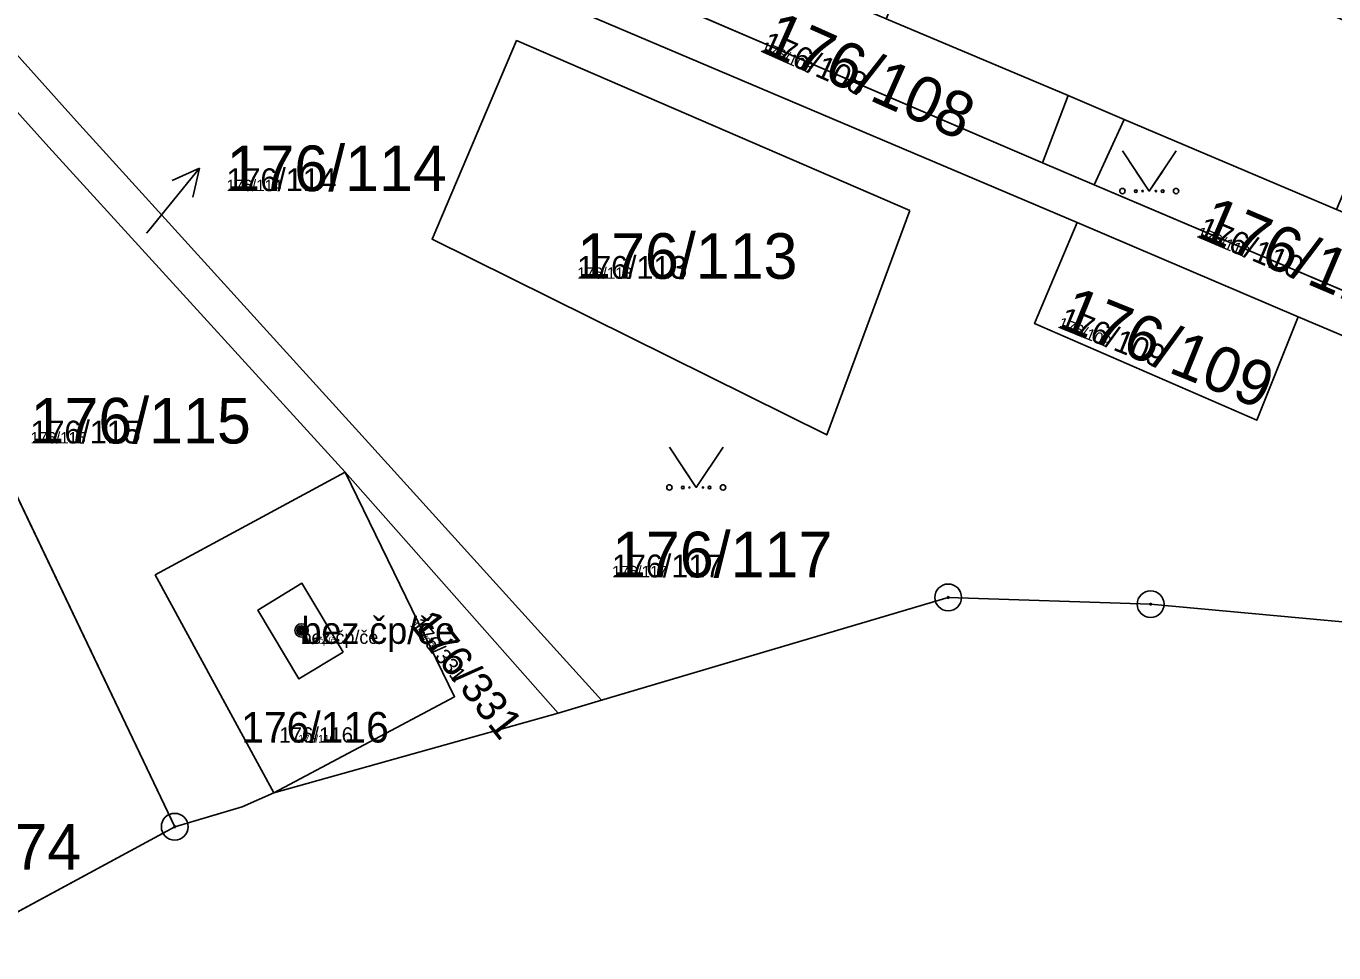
# Model space of a CAD drawing. Extents: x -759873 to -758487, y -975024 to -973516.
# Drawn here: x -759761.69 to -759712.92, y -975009.3 to -974974.75 of the extents above; entities that cross this region are included whole.
import ezdxf

# ---------------------------------------------------------------- set-up
doc = ezdxf.new("R2010")
doc.units = 0
for name, color, linetype in [('KAT_01_hranice KU', 7, 'Continuous'), ('KAT_02_hranice parcel', 7, 'Continuous'), ('KAT_03_1000_st čísla parcelní', 7, 'Continuous'), ('KAT_03_1000_čísla parcelní', 7, 'Continuous'), ('KAT_03_1000_čísla popisná', 7, 'Continuous'), ('KAT_03_250_st čísla parcelní', 7, 'Continuous'), ('KAT_03_250_čísla parcelní', 7, 'Continuous'), ('KAT_03_250_čísla popisná', 7, 'Continuous'), ('KAT_03_500_st čísla parcelní', 7, 'Continuous'), ('KAT_03_500_čísla parcelní', 7, 'Continuous'), ('KAT_03_500_čísla popisná', 7, 'Continuous'), ('KAT_04_vnitřní kresba', 7, 'Continuous'), ('KAT_05_1000_značky kultur', 7, 'Continuous'), ('KAT_05_250_značky kultur', 7, 'Continuous'), ('KAT_05_500_značky kultur', 7, 'Continuous'), ('KAT_07_1000_značky budov', 7, 'Continuous'), ('KAT_07_250_značky budov', 7, 'Continuous'), ('KAT_07_500_značky budov', 7, 'Continuous'), ('KAT_11_značky bodu BP', 7, 'Continuous'), ('KAT_12_pomocná šipka', 7, 'Continuous'), ('KAT_14_plocha_budovy', 7, 'Continuous'), ('KAT_14_plocha_pozemek', 7, 'Continuous')]:
    doc.layers.add(name, color=color, linetype=linetype)

msp = doc.modelspace()

# ---------------------------------------------------------------- linework, layer by layer
at = {"layer": 'KAT_01_hranice KU'}
msp.add_lwpolyline([(-759764.85, -975009.3), (-759756.15, -975004.6), (-759753.64, -975003.86), (-759752.46, -975003.34), (-759741.85, -975000.36), (-759740.23, -974999.88), (-759727.3, -974996.05), (-759719.75, -974996.3), (-759712.2, -974997)], dxfattribs=at)
at = {"layer": 'KAT_02_hranice parcel'}
for p, q in [((-759776.67, -974961.64), (-759756.15, -975004.6)), ((-759738.78, -974973.41), (-759723.78, -974979.84)), ((-759723.78, -974979.84), (-759721.86, -974980.66)), ((-759710.53, -974985.47), (-759721.86, -974980.66)), ((-759749.8, -974991.38), (-759741.85, -975000.36)), ((-759719.75, -974996.3), (-759712.2, -974997)), ((-759741.85, -975000.36), (-759740.23, -974999.88)), ((-759741.85, -975000.36), (-759752.46, -975003.34)), ((-759764.85, -975009.3), (-759756.15, -975004.6))]:
    msp.add_line(p, q, dxfattribs=at)
for points in [[(-759776.67, -974961.64), (-759760.85, -974979.26), (-759749.8, -974991.38)], [(-759770.81, -974966.03), (-759769.24, -974962.19), (-759758.63, -974966.73), (-759760.18, -974970.6), (-759752.01, -974974.08), (-759750.27, -974970.29), (-759722.49, -974982.07), (-759724.08, -974985.84), (-759715.79, -974989.44), (-759714.25, -974985.59), (-759695.75, -974993.4), (-759687.1, -974995.48)], [(-759740.23, -974999.88), (-759748.8, -974990.42), (-759759.81, -974978.29), (-759770.81, -974966.03)], [(-759729.62, -974974.47), (-759722.83, -974977.34), (-759723.78, -974979.84)], [(-759728.73, -974981.62), (-759743.4, -974975.29), (-759746.55, -974982.69), (-759731.83, -974989.99), (-759728.73, -974981.62)], [(-759721.86, -974980.66), (-759720.74, -974978.23), (-759712.81, -974981.58)], [(-759752.46, -975003.34), (-759756.88, -974995.21), (-759749.8, -974991.38)], [(-759752.46, -975003.34), (-759745.71, -974999.75), (-759749.8, -974991.38)], [(-759740.23, -974999.88), (-759727.3, -974996.05), (-759719.75, -974996.3)], [(-759756.15, -975004.6), (-759753.64, -975003.86), (-759752.46, -975003.34)]]:
    msp.add_lwpolyline(points, dxfattribs=at)
at = {"layer": 'KAT_03_1000_čísla popisná'}
msp.add_circle((-759751.42, -974997.28), 0.25, dxfattribs=at)
at = {"layer": 'KAT_03_250_čísla popisná'}
msp.add_circle((-759751.42, -974997.28), 0.0625, dxfattribs=at)
at = {"layer": 'KAT_03_500_čísla popisná'}
msp.add_circle((-759751.42, -974997.28), 0.125, dxfattribs=at)
at = {"layer": 'KAT_04_vnitřní kresba'}
for p, q in [((-759722.83, -974977.34), (-759720.74, -974978.23)), ((-759722.49, -974982.07), (-759714.25, -974985.59))]:
    msp.add_line(p, q, dxfattribs=at)
msp.add_lwpolyline([(-759749.87, -974998.09), (-759751.52, -974999.09), (-759753.05, -974996.52), (-759751.41, -974995.52), (-759749.87, -974998.09)], dxfattribs=at)
at = {"layer": 'KAT_05_1000_značky kultur'}
for points in [[(-759720.8, -974979.399), (-759719.8, -974980.9), (-759718.8, -974979.399)], [(-759737.7, -974990.449), (-759736.7, -974991.95), (-759735.7, -974990.449)]]:
    msp.add_lwpolyline(points, dxfattribs=at)
for centre in [(-759720.8, -974980.899), (-759718.8, -974980.899), (-759737.7, -974991.949), (-759735.7, -974991.949)]:
    msp.add_circle(centre, 0.1, dxfattribs=at)
at = {"layer": 'KAT_05_250_značky kultur'}
for points in [[(-759720.05, -974980.525), (-759719.8, -974980.9), (-759719.55, -974980.525)], [(-759736.95, -974991.575), (-759736.7, -974991.95), (-759736.45, -974991.575)]]:
    msp.add_lwpolyline(points, dxfattribs=at)
for centre in [(-759720.05, -974980.9), (-759719.55, -974980.9), (-759736.95, -974991.95), (-759736.45, -974991.95)]:
    msp.add_circle(centre, 0.025, dxfattribs=at)
at = {"layer": 'KAT_05_500_značky kultur'}
for points in [[(-759720.3, -974980.15), (-759719.8, -974980.9), (-759719.3, -974980.15)], [(-759737.2, -974991.199), (-759736.7, -974991.95), (-759736.2, -974991.199)]]:
    msp.add_lwpolyline(points, dxfattribs=at)
for centre in [(-759720.3, -974980.9), (-759719.3, -974980.9), (-759737.2, -974991.95), (-759736.2, -974991.95)]:
    msp.add_circle(centre, 0.05, dxfattribs=at)
at = {"layer": 'KAT_07_1000_značky budov'}
msp.add_circle((-759751.427, -974997.279), 0.175, dxfattribs=at)
at = {"layer": 'KAT_07_250_značky budov'}
msp.add_circle((-759751.422, -974997.28), 0.0437, dxfattribs=at)
at = {"layer": 'KAT_07_500_značky budov'}
msp.add_circle((-759751.423, -974997.28), 0.0875, dxfattribs=at)
at = {"layer": 'KAT_11_značky bodu BP'}
for centre, radius in [((-759727.3, -974996.05), 0.5), ((-759719.75, -974996.3), 0.5), ((-759727.3, -974996.05), 0.0303), ((-759719.75, -974996.3), 0.0303), ((-759756.15, -975004.6), 0.5), ((-759756.15, -975004.6), 0.0303)]:
    msp.add_circle(centre, radius, dxfattribs=at)
at = {"layer": 'KAT_12_pomocná šipka'}
for p, q in [((-759757.12, -974982.37), (-759755.231, -974980.038)), ((-759755.231, -974980.038), (-759756.251, -974980.501)), ((-759755.231, -974980.038), (-759755.473, -974981.131)), ((-759757.2, -974982.47), (-759757.12, -974982.37))]:
    msp.add_line(p, q, dxfattribs=at)
at = {"layer": 'KAT_14_plocha_budovy'}
for points in [[(-759720.74, -974978.23), (-759712.81, -974981.58), (-759709.59, -974982.94), (-759707.54, -974983.81), (-759699.55, -974987.19), (-759696.34, -974988.54), (-759694.26, -974989.42), (-759686.15, -974992.85), (-759680.99, -974980.71), (-759687.76, -974977.85), (-759690.14, -974976.84), (-759697.72, -974973.63), (-759701.1, -974972.21), (-759703.37, -974971.25), (-759710.99, -974968.02), (-759714.34, -974966.61), (-759716.67, -974965.62), (-759724.48, -974962.32), (-759729.62, -974974.47), (-759722.83, -974977.34)], [(-759749.87, -974998.09), (-759751.41, -974995.52), (-759753.05, -974996.52), (-759751.52, -974999.09)]]:
    msp.add_lwpolyline(points, close=True, dxfattribs=at)
at = {"layer": 'KAT_14_plocha_pozemek'}
for points in [[(-759748.8, -974990.42), (-759759.81, -974978.29), (-759770.81, -974966.03), (-759772.94, -974963.45), (-759777.02, -974959.04), (-759777.17, -974957.17), (-759779.21, -974956.31), (-759776.67, -974961.64), (-759760.85, -974979.26), (-759749.8, -974991.38), (-759741.85, -975000.36), (-759740.23, -974999.88)], [(-759753.64, -975003.86), (-759752.46, -975003.34), (-759756.88, -974995.21), (-759749.8, -974991.38), (-759760.85, -974979.26), (-759776.67, -974961.64), (-759756.15, -975004.6)], [(-759712.81, -974981.58), (-759710.24, -974975.5), (-759713.56, -974974.1), (-759710.99, -974968.02), (-759714.34, -974966.61), (-759712.6, -974962.44), (-759715, -974961.43), (-759716.67, -974965.62), (-759724.48, -974962.32), (-759729.62, -974974.47), (-759722.83, -974977.34), (-759723.78, -974979.84), (-759721.86, -974980.66), (-759720.74, -974978.23)], [(-759727.3, -974996.05), (-759719.75, -974996.3), (-759712.2, -974997), (-759687.1, -974995.48), (-759695.75, -974993.4), (-759714.25, -974985.59), (-759715.79, -974989.44), (-759724.08, -974985.84), (-759722.49, -974982.07), (-759750.27, -974970.29), (-759752.01, -974974.08), (-759760.18, -974970.6), (-759758.63, -974966.73), (-759769.24, -974962.19), (-759770.81, -974966.03), (-759759.81, -974978.29), (-759748.8, -974990.42), (-759740.23, -974999.88)], [(-759723.78, -974979.84), (-759722.83, -974977.34), (-759729.62, -974974.47), (-759737.55, -974971.12), (-759738.78, -974973.41)], [(-759728.73, -974981.62), (-759743.4, -974975.29), (-759746.55, -974982.69), (-759731.83, -974989.99)], [(-759728.73, -974981.62), (-759731.83, -974989.99), (-759746.55, -974982.69), (-759743.4, -974975.29)], [(-759712.81, -974981.58), (-759720.74, -974978.23), (-759721.86, -974980.66), (-759710.53, -974985.47), (-759709.59, -974982.94)], [(-759745.71, -974999.75), (-759749.8, -974991.38), (-759756.88, -974995.21), (-759752.46, -975003.34)], [(-759749.8, -974991.38), (-759745.71, -974999.75), (-759752.46, -975003.34), (-759741.85, -975000.36)]]:
    msp.add_lwpolyline(points, close=True, dxfattribs=at)
for points in [[(-759710.53, -974985.47), (-759721.86, -974980.66), (-759723.78, -974979.84), (-759738.78, -974973.41), (-759740.59, -974972.63), (-759755.33, -974966.36), (-759757.28, -974965.62), (-759768.53, -974960.82), (-759770.43, -974959.91), (-759777.17, -974957.17), (-759777.02, -974959.04), (-759772.94, -974963.45), (-759770.81, -974966.03), (-759769.24, -974962.19), (-759758.63, -974966.73), (-759760.18, -974970.6), (-759752.01, -974974.08), (-759750.27, -974970.29), (-759722.49, -974982.07), (-759724.08, -974985.84), (-759715.79, -974989.44), (-759714.25, -974985.59), (-759695.75, -974993.4)], [(-759764.85, -975009.3), (-759756.15, -975004.6), (-759776.67, -974961.64)]]:
    msp.add_lwpolyline(points, dxfattribs=at)

# ---------------------------------------------------------------- texts
at = {"layer": 'KAT_03_1000_st čísla parcelní'}
msp.add_text('176/116', height=1.139, dxfattribs=at).set_placement((-759753.671, -975001.459))
at = {"layer": 'KAT_03_1000_čísla parcelní'}
for s, height, rotation, p in [('176/108', 1.7, 336, (-759734.335, -974975.686)), ('176/110', 1.7, 337, (-759718.062, -974982.602)), ('176/109', 1.7, 338, (-759723.238, -974985.978)), ('176/331', 1.14, 308, (-759747.389, -974997.09))]:
    msp.add_text(s, height=height, rotation=rotation, dxfattribs=at).set_placement(p)
for s, p in [('176/114', (-759754.22, -974980.9)), ('176/113', (-759741.14, -974984.169)), ('176/115', (-759761.53, -974990.309)), ('176/117', (-759739.84, -974995.299)), ('176/274', (-759767.86, -975006.2))]:
    msp.add_text(s, height=1.7, dxfattribs=at).set_placement(p)
at = {"layer": 'KAT_03_1000_čísla popisná'}
msp.add_text('bez čp/če', height=1, dxfattribs=at).set_placement((-759751.42, -974997.78))
at = {"layer": 'KAT_03_250_st čísla parcelní'}
msp.add_text('176/116', height=0.2847, dxfattribs=at).set_placement((-759751.542, -975001.459))
at = {"layer": 'KAT_03_250_čísla parcelní'}
for s, height, rotation, p in [('176/108', 0.425, 336, (-759734.335, -974975.686)), ('176/110', 0.425, 337, (-759718.062, -974982.602)), ('176/109', 0.425, 338, (-759723.238, -974985.978)), ('176/331', 0.285, 308, (-759747.389, -974997.09))]:
    msp.add_text(s, height=height, rotation=rotation, dxfattribs=at).set_placement(p)
for s, p in [('176/114', (-759754.22, -974980.9)), ('176/113', (-759741.14, -974984.169)), ('176/115', (-759761.53, -974990.309)), ('176/117', (-759739.84, -974995.299))]:
    msp.add_text(s, height=0.425, dxfattribs=at).set_placement(p)
at = {"layer": 'KAT_03_250_čísla popisná'}
msp.add_text('bez čp/če', height=0.25, dxfattribs=at).set_placement((-759751.42, -974997.78))
at = {"layer": 'KAT_03_500_st čísla parcelní'}
msp.add_text('176/116', height=0.5695, dxfattribs=at).set_placement((-759752.252, -975001.459))
at = {"layer": 'KAT_03_500_čísla parcelní'}
for s, height, rotation, p in [('176/108', 0.85, 336, (-759734.335, -974975.686)), ('176/110', 0.85, 337, (-759718.062, -974982.602)), ('176/109', 0.85, 338, (-759723.238, -974985.978)), ('176/331', 0.57, 308, (-759747.389, -974997.09))]:
    msp.add_text(s, height=height, rotation=rotation, dxfattribs=at).set_placement(p)
for s, p in [('176/114', (-759754.22, -974980.9)), ('176/113', (-759741.14, -974984.169)), ('176/115', (-759761.53, -974990.309)), ('176/117', (-759739.84, -974995.299))]:
    msp.add_text(s, height=0.85, dxfattribs=at).set_placement(p)
at = {"layer": 'KAT_03_500_čísla popisná'}
msp.add_text('bez čp/če', height=0.5, dxfattribs=at).set_placement((-759751.42, -974997.78))

doc.saveas('drawing.dxf')
